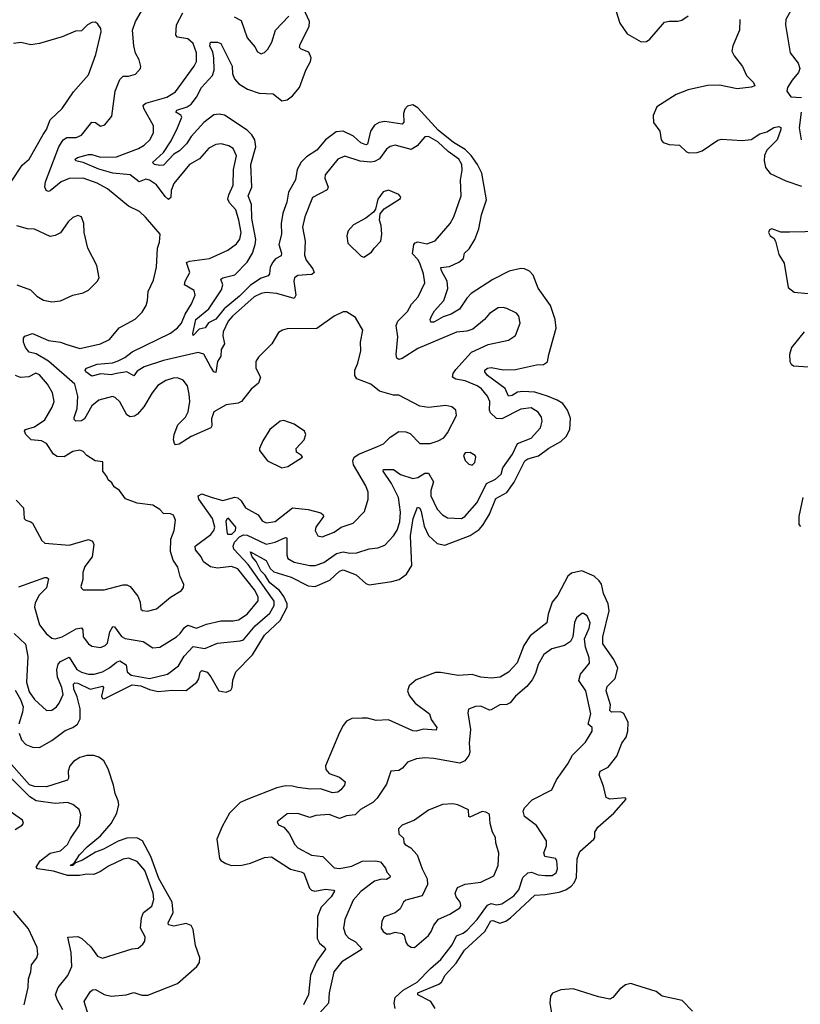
# Model space of a CAD drawing. Extents: x 1954683 to 2060285, y 904798 to 1016299.
# Tile 424 of 472: x 2031721 to 2036198, y 984408 to 990055. Entities that reach past the tile are written whole.
import ezdxf

# ---------------------------------------------------------------- set-up
doc = ezdxf.new("R2010")
doc.units = 0

msp = doc.modelspace()

# ---------------------------------------------------------------- linework, layer by layer
at = {"layer": '0CON10XD'}
for points in [[(2036226, 990265), (2036180, 990195), (2036164, 990145), (2036115.6, 990055), (2036113.1, 990025), (2036138.6, 989865), (2036185.8, 989805), (2036194.3, 989775), (2036188.2, 989751.8), (2036151.9, 989708.1), (2036124.5, 989665), (2036120, 989645), (2036143, 989613), (2036205, 989608.9)], [(2031984.7, 988194.7), (2032065, 988169.4), (2032185, 988196.5), (2032235, 988221.1), (2032291.9, 988288.1), (2032382.2, 988337.8), (2032422.4, 988377.6), (2032445.8, 988415), (2032454.2, 988445), (2032456.9, 988495), (2032488.7, 988561.3), (2032504.3, 988635), (2032511.1, 988745), (2032521.7, 988778.3), (2032525.8, 988825), (2032442.8, 988922.8), (2032407.5, 988955), (2032344.2, 988985), (2032225, 989084.5), (2032165, 989116.7), (2032085, 989146.6), (2032005, 989143.5), (2031958.5, 989125), (2031895, 989073.8), (2031885, 989069.4), (2031872.5, 989075), (2031865.4, 989095.4), (2031868.4, 989125), (2031945, 989325.6), (2031970.8, 989365), (2031990.1, 989379.9), (2032045, 989379.6), (2032075, 989392.5), (2032135, 989466.7), (2032155, 989465.5), (2032185, 989444.2), (2032208.2, 989451.8), (2032248.3, 989501.7), (2032267.9, 989645), (2032295, 989712.5), (2032315, 989730.6), (2032345, 989730), (2032385, 989742), (2032413.3, 989775), (2032416.1, 989786.1), (2032406.4, 989823.6), (2032385, 989863.3), (2032374.3, 989905), (2032368.1, 989995), (2032385.7, 990045), (2032444.4, 990145)], [(2035132.2, 990132.2), (2035161.9, 990035), (2035204.3, 989974.3), (2035285, 989927.5), (2035315, 989930), (2035335, 989942.2), (2035419.7, 990040.3), (2035445, 990046.9), (2035495, 990045.8), (2035517.5, 990052.5), (2035555, 990076)], [(2034718, 987752), (2034712.7, 987775), (2034694.7, 987804.7), (2034655, 987828.9), (2034595, 987820.8), (2034485, 987765.4), (2034455, 987767.9), (2034420, 987800), (2034414.7, 987815), (2034417.9, 987865), (2034402.9, 987895), (2034368.6, 987938.6), (2034345, 987954.6), (2034275, 987984), (2034222.4, 987992.4), (2034202.7, 988005), (2034206.7, 988025), (2034221.3, 988048.7), (2034311.6, 988148.4), (2034407.6, 988192.4), (2034525, 988217.5), (2034565, 988243.8), (2034591.4, 988315), (2034584.3, 988354.3), (2034570.9, 988370.9), (2034515, 988398), (2034493.9, 988403.9), (2034465, 988402), (2034415, 988370), (2034385.5, 988334.5), (2034319.6, 988280.4), (2034285, 988268.1), (2034225, 988262.3), (2034005, 988168.5), (2033915, 988111.5), (2033895, 988105.7), (2033883.9, 988113.9), (2033880, 988135), (2033889.2, 988235), (2033880.6, 988300.6), (2033889.1, 988325), (2033945, 988380.8), (2033967.6, 988422.4), (2034005.3, 988464.7), (2034043.5, 988545), (2034036.9, 988596.9), (2034015, 988659.2), (2034005, 988678.5), (2033972.6, 988712.6), (2033980.5, 988765), (2033988, 988775), (2034005, 988780.4), (2034055, 988768.9), (2034104, 988786), (2034190, 988885), (2034211.5, 988925), (2034252.3, 989045), (2034247.9, 989135), (2034258.8, 989191.2), (2034255.8, 989225), (2034238.9, 989255), (2034178, 989298), (2034118.7, 989355), (2034064.6, 989385.4), (2034045, 989381.9), (2033999.6, 989330.4), (2033965, 989310.7), (2033875, 989334.5), (2033845, 989328.1), (2033825, 989311.4), (2033783.4, 989256.6), (2033755, 989241.2), (2033735, 989237.1), (2033673.3, 989243.2), (2033585, 989271.1), (2033545.8, 989255), (2033471.9, 989165), (2033470.6, 989145), (2033488.9, 989095), (2033485, 989078.8), (2033400.8, 989035), (2033355.4, 988924.6), (2033342.1, 988865), (2033357.5, 988785), (2033354.5, 988705), (2033363.6, 988675), (2033401.8, 988625), (2033408.9, 988605), (2033395.9, 988594.1), (2033365, 988592.4), (2033315, 988587.5), (2033296.6, 988573.4), (2033292.5, 988555), (2033305.3, 988474.7), (2033295, 988455.5), (2033195, 988484.7), (2033135, 988490), (2033105, 988484.1), (2033065, 988465.3), (2032940.3, 988355), (2032916.9, 988325), (2032887.5, 988265), (2032885, 988242.5), (2032894.6, 988195.4), (2032876.4, 988163.6), (2032873.9, 988125), (2032856, 988094), (2032845, 988032), (2032835, 988035.8), (2032815, 988065.5), (2032776.2, 988136.2), (2032745, 988145.4), (2032545, 988100.6), (2032435, 988064), (2032395, 988039.6), (2032375, 988011.8), (2032335, 988035.2), (2032275, 988024.8), (2032245, 988018.6), (2032186.5, 988023.5), (2032135, 988009.5), (2032099.5, 988035), (2032095.5, 988045), (2032104.6, 988055.4), (2032165, 988078.8), (2032253.5, 988086.5), (2032285, 988097.5), (2032323.3, 988116.7), (2032365, 988149.2), (2032585, 988257.9), (2032625, 988286.7), (2032649.2, 988315), (2032668.8, 988365), (2032706.9, 988425), (2032727.3, 988475), (2032721.4, 988501.4), (2032666.7, 988535), (2032669.6, 988555), (2032696.6, 988605), (2032677.6, 988662.4), (2032695, 988670), (2032810, 988685), (2032915, 988732.2), (2032965, 988769.4), (2032984, 988796), (2032991.3, 988835), (2032977.6, 988905), (2032959.6, 988965), (2032924, 989004), (2032915.3, 989025), (2032919.6, 989050.4), (2032945.4, 989105), (2032946.8, 989195), (2032964.5, 989274.5), (2032945.6, 989315), (2032920.9, 989330.9), (2032877, 989343), (2032845, 989338.1), (2032805, 989316.9), (2032752.5, 989257.5), (2032695, 989224.4), (2032605, 989115.6), (2032590, 989075), (2032587.2, 989035), (2032575, 989023.6), (2032555, 989040.5), (2032505, 989108.5), (2032465, 989134.5), (2032445, 989140), (2032405, 989124), (2032354.5, 989164.5), (2032254.2, 989174.2), (2032175, 989197.6), (2032085, 989236.3), (2032041.9, 989245), (2032038.9, 989255), (2032052.5, 989265), (2032115, 989280.7), (2032135, 989281.6), (2032185, 989266.6), (2032275, 989268.4), (2032401.4, 989315), (2032435, 989334.5), (2032467.5, 989365), (2032487.1, 989405), (2032487.9, 989445), (2032433.2, 989545), (2032427.9, 989565), (2032443.3, 989576.7), (2032565, 989610), (2032615, 989641.5), (2032721.7, 989788.3), (2032734.7, 989815), (2032735.3, 989865), (2032715, 989917.9), (2032684.8, 989944.8), (2032624.8, 989954.8), (2032615.5, 989965), (2032620.4, 990025), (2032656, 990094)], [(2032776.5, 989465), (2032705, 989384.7), (2032676.6, 989343.4), (2032637.1, 989302.9), (2032605, 989282.8), (2032545, 989220.4), (2032525, 989217.5), (2032494, 989225), (2032482, 989235), (2032546.1, 989293.9), (2032590.2, 989359.8), (2032626.1, 989435), (2032650, 989495), (2032645, 989507.3), (2032616.9, 989525), (2032622.5, 989535), (2032681.1, 989555), (2032705, 989570.7), (2032735, 989609.6), (2032763.8, 989666.2), (2032825.7, 989735), (2032835.2, 989765), (2032833.8, 989835), (2032828.2, 989868.2), (2032811.8, 989905), (2032814.6, 989925.4), (2032855, 989926.5), (2032875, 989918.5), (2032938.4, 989788.4), (2032941.7, 989745), (2032952.5, 989715), (2032977.2, 989687.2), (2033027, 989657), (2033095, 989634.1), (2033175, 989629.6), (2033225, 989588.9), (2033255, 989594.6), (2033285, 989617.5), (2033326, 989665), (2033361.1, 989765), (2033388.2, 989815), (2033391.5, 989835), (2033379.1, 989869.1), (2033335.3, 989885.3), (2033325.5, 989895.5), (2033328.7, 989915), (2033380, 990015), (2033383.6, 990045), (2033348.9, 990118.9)], [(2032950.8, 990070.8), (2032990.5, 990050.5), (2033025, 989951.2), (2033069.3, 989899.3), (2033085, 989871.2), (2033105, 989858.8), (2033125, 989866), (2033144.2, 989885), (2033167.1, 989925), (2033188.6, 989995), (2033264, 990075)], [(2031671.4, 989125), (2031735, 989220), (2031774, 989255), (2031855, 989397.1), (2031875, 989424.3), (2031895, 989479.4), (2031965, 989545.6), (2032028.3, 989641.7), (2032115, 989738.8), (2032157.3, 989855), (2032187.1, 989985), (2032186, 990005), (2032169.5, 990029.5), (2032155, 990040), (2032135, 990038), (2032110, 990025), (2032075, 989990.8), (2032040.3, 989989.7), (2031965, 989955.6), (2031835, 989917.5), (2031785, 989911.1), (2031726.8, 989923.2), (2031685, 989917.8)], [(2035850.9, 990055), (2035849.2, 989995), (2035810.6, 989905), (2035805.8, 989875), (2035817.8, 989847.8), (2035867.1, 989787.1), (2035888.9, 989735), (2035930, 989695), (2035937.1, 989675), (2035915, 989666.9), (2035835, 989658.3), (2035735, 989678.3), (2035665, 989676.9), (2035555, 989653), (2035485, 989624.8), (2035375.3, 989555), (2035354.7, 989505), (2035355.3, 989465), (2035392.2, 989415), (2035400, 989365), (2035410.6, 989350.6), (2035445, 989338.1), (2035505, 989335.4), (2035545, 989297.5), (2035561.1, 989291.1), (2035606.9, 989293.1), (2035635, 989302.1), (2035725, 989363.9), (2035745, 989370.3), (2035865, 989361.1), (2035915, 989367.7), (2035965, 989400.3), (2036005, 989411.6), (2036045, 989436.9), (2036075, 989441.5), (2036085.8, 989435.8), (2036085.9, 989425), (2036065.2, 989364.8), (2036005, 989306.5), (2035992.5, 989275), (2035990, 989245), (2035997.6, 989207.6), (2036025, 989172.2), (2036115, 989131.2), (2036205, 989099.1)], [(2031716.9, 985963.1), (2031731.4, 985925), (2031755, 985898.6), (2031795, 985882.5), (2031835, 985881.4), (2031905, 985920.7), (2031981.8, 985978.2), (2032025, 985995.8), (2032053.1, 986015), (2032068.4, 986045), (2032067.6, 986102.4), (2032051.1, 986171.1), (2032032, 986215), (2032029.4, 986245), (2032037.4, 986252.6), (2032055, 986250.3), (2032125, 986214.8), (2032195, 986233.3), (2032201.8, 986225), (2032189.7, 986175), (2032195, 986162.2), (2032205, 986160), (2032365, 986240), (2032415, 986233.7), (2032465, 986212.7), (2032515, 986202.2), (2032595, 986210.4), (2032675, 986208.8), (2032736.8, 986255), (2032747.6, 986275), (2032755, 986313.8), (2032765, 986322.5), (2032795, 986313.8), (2032816.9, 986286.9), (2032863.3, 986205), (2032905, 986198.6), (2032930.7, 986209.3), (2032939.4, 986225), (2032943.4, 986266.6), (2032960.6, 986315), (2033056.7, 986413.3), (2033125.3, 986525), (2033215, 986609.7), (2033253.9, 986685), (2033255, 986705.5), (2033235, 986747.3), (2033210.6, 986780.6), (2033155.2, 986825), (2033128.7, 986868.7), (2033104.1, 986895), (2033077.2, 986947.2), (2033053, 986975), (2033045, 987002.5), (2033133.4, 986953.4), (2033157.3, 986907.3), (2033177.5, 986887.5), (2033276.9, 986856.9), (2033375, 986808.1), (2033415, 986803.9), (2033499.8, 986840.2), (2033555, 986893.1), (2033575, 986899.1), (2033650.3, 986870.3), (2033705, 986821.4), (2033725, 986813.3), (2033855, 986832), (2033897.5, 986845), (2033940, 986875), (2033969.6, 986925), (2033962.2, 987095), (2033976.4, 987195), (2034001.5, 987258.5), (2034015, 987252.5), (2034023.3, 987235), (2034039.5, 987149.5), (2034065, 987096.8), (2034115, 987050), (2034159.1, 987040.9), (2034305, 987097.3), (2034355, 987131.2), (2034376.8, 987155), (2034415, 987219.1), (2034451, 987309), (2034515, 987342.8), (2034556.6, 987403.4), (2034617.6, 987525), (2034635, 987536.9), (2034696.1, 987553.9), (2034755, 987597.7), (2034824.5, 987635), (2034855, 987663.8), (2034875, 987704), (2034879.3, 987769.3), (2034862.1, 987815), (2034835, 987853.1), (2034803.5, 987873.5), (2034748.5, 987895), (2034675, 987918.5), (2034606.7, 987923.3), (2034575, 987918.5), (2034545, 987898.6), (2034525, 987896.4), (2034505, 987938.8), (2034403.5, 988015), (2034388.6, 988035), (2034389.1, 988045), (2034404.3, 988055.7), (2034425, 988060), (2034495, 988046.2), (2034565, 988047.7), (2034685, 988076.1), (2034725, 988077.3), (2034746.9, 988093.1), (2034754.5, 988134.5), (2034796.7, 988285), (2034792.2, 988335), (2034765.6, 988415), (2034694.7, 988514.7), (2034665, 988590), (2034645, 988611.9), (2034615, 988625.6), (2034595, 988628.2), (2034528.3, 988611.7), (2034435, 988564.1), (2034310.4, 988485), (2034285, 988458.5), (2034243.3, 988395), (2034195, 988366.1), (2034149.6, 988350.4), (2034095, 988320), (2034079.1, 988319.1), (2034074.7, 988335), (2034082, 988355), (2034098.9, 988385), (2034153.1, 988445), (2034176.4, 988513.6), (2034173.1, 988555), (2034139.6, 988615), (2034136.1, 988633.9), (2034185, 988640), (2034239.4, 988665), (2034266.2, 988685), (2034272.1, 988715), (2034298.5, 988741.5), (2034331.5, 988795), (2034354.6, 988855), (2034369.2, 988935), (2034397.7, 989022.3), (2034370.6, 989175), (2034346.3, 989225), (2034309.5, 989275), (2034275, 989309.8), (2034209.5, 989349.5), (2034121.6, 989421.6), (2034005, 989549), (2033975, 989567.3), (2033945, 989558.9), (2033928.6, 989541.4), (2033922.4, 989517.6), (2033923.5, 989466.5), (2033915, 989455.5), (2033815, 989471.2), (2033782.9, 989465), (2033755, 989449.2), (2033732, 989415), (2033715, 989340.4), (2033705, 989336.8), (2033677.6, 989347.6), (2033635, 989386.2), (2033575, 989415.3), (2033535, 989411.6), (2033475.4, 989365), (2033424.2, 989305.8), (2033365, 989267.8), (2033335, 989237.3), (2033312.6, 989195), (2033303.4, 989136.6), (2033262.7, 989065), (2033252.3, 989007.7), (2033230.7, 988945), (2033221, 988885), (2033221.7, 988825), (2033207.5, 988765), (2033222, 988715), (2033220.5, 988699.5), (2033187.3, 988682.7), (2033171.7, 988665), (2033156.7, 988635), (2033153, 988597), (2033146.4, 988585), (2033105, 988573.3), (2033045, 988532.2), (2032981.8, 988468.2), (2032892.7, 988397.3), (2032845, 988336.5), (2032803.9, 988316.1), (2032785, 988287.1), (2032749.6, 988280.4), (2032715, 988244.2), (2032714.2, 988255.8), (2032731, 988335), (2032805, 988397.3), (2032877.4, 988505), (2032885.8, 988535), (2032873.3, 988566.7), (2032886.2, 988575), (2032955, 988591.9), (2033025, 988664.8), (2033055.2, 988715), (2033071.3, 988765), (2033074.2, 988795), (2033051.2, 988915), (2033050.4, 988995), (2033031.2, 989045), (2033051.5, 989095), (2033045.8, 989225), (2033075.2, 989325), (2033069.6, 989365), (2033051.6, 989395), (2033025, 989421.9), (2032895, 989507.6), (2032865, 989512.9), (2032835, 989509.3), (2032776.5, 989465)], [(2036203.3, 989525), (2036191.2, 989435), (2036202.7, 989365)], [(2033695, 988693.3), (2033739.3, 988720.7), (2033753.8, 988745), (2033792.5, 988785), (2033798, 988825), (2033793.8, 988875), (2033783.3, 988905), (2033788.3, 988941.7), (2033810.7, 988969.3), (2033905, 989030), (2033907, 989037), (2033895, 989052.5), (2033835, 989076.2), (2033805, 989066.7), (2033773.8, 989025), (2033761.7, 988968.3), (2033749.3, 988950.7), (2033705, 988916.2), (2033635, 988878), (2033605, 988843.3), (2033597.5, 988815), (2033603, 988773), (2033678.3, 988698.3), (2033695, 988693.3)], [(2031905, 988437.1), (2031955, 988442.5), (2032025, 988475.7), (2032085, 988488.8), (2032115.8, 988504.2), (2032165.8, 988554.2), (2032176.2, 988575), (2032162.9, 988645), (2032110.8, 988745), (2032090.6, 988835), (2032088.5, 988885), (2032075, 988923.8), (2032055, 988931.4), (2032025, 988920.8), (2031998, 988895), (2031955, 988832), (2031925, 988816.2), (2031895, 988812), (2031805, 988852.9), (2031765.8, 988855.8), (2031705, 988872.5)], [(2036315, 988840.2), (2036135.2, 988835.2), (2036085.3, 988835.3), (2036034.5, 988855.5), (2036020.3, 988849.7), (2036014.4, 988835), (2036024.2, 988815), (2036045, 988800.8), (2036055.4, 988785.4), (2036075, 988708.8), (2036105, 988658.8), (2036128.9, 988518.9), (2036163, 988493), (2036261.9, 988481.9)], [(2031703.3, 988535), (2031783.3, 988505), (2031819.7, 988469.7), (2031857, 988447), (2031905, 988437.1)], [(2031715, 986801.4), (2031865, 986855.4), (2031876.1, 986856.1), (2031885, 986848.8), (2031873.8, 986796.2), (2031832.1, 986755), (2031809.5, 986710.5), (2031806.2, 986685), (2031835, 986584), (2031873.1, 986535), (2031905, 986507.8), (2031925, 986504.5), (2031965, 986515.4), (2032045, 986561.1), (2032075, 986566.9), (2032082.2, 986555), (2032085.5, 986515), (2032116, 986475), (2032135, 986462.5), (2032185, 986453.8), (2032210, 986465), (2032225, 986480), (2032236.8, 986545), (2032255, 986574.2), (2032265, 986572.5), (2032305, 986517.9), (2032325, 986505.3), (2032427.9, 986487.9), (2032485, 986452.5), (2032524.4, 986455.6), (2032620, 986515), (2032641.8, 986535), (2032665, 986569.6), (2032685, 986582.3), (2032735, 986564.5), (2032791.7, 986588.3), (2032875, 986608.1), (2032945, 986606.6), (2032975, 986612.3), (2033025, 986645.9), (2033087.8, 986722.2), (2033087.5, 986745), (2033067.1, 986785), (2032972.3, 986905), (2032935, 986919.7), (2032855, 986910.3), (2032815, 986917.8), (2032775.6, 986945), (2032760.9, 986975), (2032728.8, 987015), (2032727.1, 987035), (2032817.3, 987102.7), (2032833.9, 987125), (2032839.4, 987145), (2032826.3, 987195), (2032748.8, 987305), (2032743.6, 987325), (2032765, 987335.3), (2032825.2, 987315.2), (2032885, 987297.3), (2032955, 987316.2), (2032972.4, 987312.4), (2032990.9, 987295), (2033015, 987255.7), (2033088, 987215), (2033111.5, 987181.5), (2033135, 987168.8), (2033185, 987177.9), (2033285.3, 987254.7), (2033375, 987246), (2033447.3, 987227.3), (2033461.9, 987215), (2033462.2, 987205), (2033419.1, 987145), (2033415.5, 987125), (2033430, 987095), (2033455, 987089.2), (2033525, 987116.6), (2033565, 987143.8), (2033633.3, 987166.7), (2033698.5, 987235), (2033718.9, 987305), (2033719.5, 987345), (2033705, 987381.2), (2033635, 987502.5), (2033630.5, 987525), (2033639.6, 987545), (2033665, 987562.4), (2033772.9, 987607.1), (2033807.4, 987622.6), (2033845, 987661.4), (2033895, 987694), (2033935, 987691.2), (2033960.7, 987680.7), (2034015, 987624), (2034075, 987623.6), (2034121.2, 987638.8), (2034152.4, 987657.6), (2034174.2, 987685), (2034225.7, 987785), (2034222, 987815), (2034198.8, 987835), (2034165, 987841.8), (2034065, 987830), (2034015, 987838.6), (2033895, 987901.2), (2033865, 987901.2), (2033785, 987924.2), (2033734, 987965), (2033654.5, 987994.5), (2033642, 988015), (2033642.5, 988045), (2033660, 988085), (2033677.5, 988155), (2033675.9, 988205.9), (2033689.2, 988275), (2033646.4, 988346.4), (2033595, 988380), (2033575, 988380), (2033525, 988353.8), (2033425, 988283.1), (2033255, 988281.4), (2033227.5, 988275), (2033205, 988261.2), (2033165.8, 988195), (2033089.8, 988120.2), (2033074.4, 988095), (2033075.5, 988055.5), (2033102.2, 988005), (2033089.5, 987970.5), (2033047.5, 987935), (2032992.5, 987865), (2032973.3, 987855), (2032905, 987845.6), (2032835, 987806.4), (2032821.1, 987765), (2032822.5, 987725), (2032816.4, 987713.6), (2032704, 987665), (2032635, 987620), (2032615, 987616.7), (2032608.8, 987625), (2032602.9, 987645), (2032605.7, 987675), (2032627.9, 987732.1), (2032672, 987775), (2032686, 987805), (2032695.7, 987865), (2032693, 987907), (2032682.5, 987955), (2032657.6, 987987.6), (2032625, 988001.4), (2032600.9, 987999.1), (2032558, 987985), (2032513, 987957), (2032480.5, 987915), (2032433.3, 987835), (2032396.7, 987793.3), (2032378.5, 987781.5), (2032355, 987777.7), (2032335, 987788.5), (2032295, 987864), (2032268, 987888), (2032253, 987893), (2032175, 987872.2), (2032135, 987840), (2032092.5, 987765), (2032075, 987754.7), (2032043.1, 987753.1), (2032032.7, 987762.7), (2032032.5, 987772.5), (2032050, 987825), (2032053.6, 987895), (2032037.5, 987965), (2031885, 988096.3), (2031815, 988138), (2031775, 988147.3), (2031753, 988175), (2031742.9, 988205), (2031742.6, 988227.4), (2031749.4, 988240.6), (2031795, 988254.5), (2031885.4, 988214.6), (2031955, 988206.2), (2031984.7, 988194.7)], [(2036219.2, 988265), (2036147.5, 988175), (2036135.7, 988135), (2036138, 988095), (2036145, 988080), (2036159.2, 988069.2), (2036245, 988064.5)], [(2031700, 987300), (2031742.2, 987255), (2031746, 987195), (2031755, 987184.3), (2031785, 987176), (2031795, 987166.7), (2031847.3, 987067.3), (2031865, 987052), (2032005, 987041.1), (2032115, 987072.9), (2032138, 987065), (2032145.8, 987045), (2032135.5, 986975), (2032095, 986918), (2032082.5, 986885), (2032082, 986845), (2032072, 986805), (2032074.3, 986794.3), (2032085, 986786), (2032205, 986784.2), (2032314.1, 986814.1), (2032335, 986814.3), (2032355, 986804), (2032398.3, 986748.3), (2032410.9, 986715), (2032415, 986673.8), (2032425.8, 986665.8), (2032453.2, 986663.2), (2032505, 986675.7), (2032586.4, 986743.6), (2032647.9, 986782.1), (2032660.8, 986799.2), (2032662, 986815), (2032640.7, 986860.7), (2032628.2, 986915), (2032600, 986955), (2032586.2, 987005), (2032588.2, 987075), (2032606.4, 987125), (2032614.2, 987185), (2032602.9, 987212.9), (2032585, 987220.9), (2032545, 987222.5), (2032525, 987246.2), (2032485, 987270.8), (2032395, 987282.5), (2032327.5, 987307.5), (2032292.5, 987355), (2032262, 987375), (2032248.8, 987398.8), (2032227.5, 987415), (2032220, 987435), (2032196.7, 987465), (2032198.3, 987518.3), (2032154.1, 987524.1), (2032105.9, 987555.9), (2032085, 987578), (2032065, 987586.7), (2032025, 987578.9), (2031975, 987548.5), (2031935, 987549.2), (2031913.7, 987563.7), (2031874.2, 987625), (2031845, 987640.4), (2031785.9, 987645.9), (2031755.5, 987675), (2031748.9, 987695), (2031754.3, 987705), (2031805, 987720.4), (2031865, 987760.5), (2031906.9, 987833.1), (2031917.5, 987865), (2031908.9, 987915), (2031880, 987965), (2031835, 988018.1), (2031813, 988027), (2031772.6, 988007.4), (2031725, 988002.7), (2031696.5, 988015)], [(2033225, 987484.2), (2033257.9, 987492.1), (2033342.5, 987545), (2033337.5, 987555), (2033307.5, 987575), (2033306.7, 987595), (2033352.9, 987645), (2033362.5, 987675), (2033354.2, 987694.2), (2033294.4, 987734.4), (2033235, 987756.9), (2033215, 987752.5), (2033155, 987703.8), (2033115, 987640), (2033096.7, 987595), (2033096.7, 987585), (2033141.2, 987525), (2033225, 987484.2)], [(2031688.9, 986535), (2031753.5, 986473.5), (2031767.8, 986402.2), (2031760, 986255), (2031775, 986200.6), (2031805, 986155.5), (2031875, 986092.9), (2031905, 986095.5), (2031932.2, 986115), (2031947.8, 986135), (2031970.5, 986185), (2031962.5, 986225), (2031938.1, 986285), (2031934.5, 986325.5), (2031941.1, 986358.9), (2031955, 986374.1), (2032005, 986398.9), (2032048.4, 986328.4), (2032075, 986312.4), (2032115, 986301.4), (2032148.5, 986301.5), (2032195, 986315.8), (2032235, 986337.4), (2032275, 986371.1), (2032295, 986378), (2032330.5, 986355), (2032336.4, 986315), (2032360, 986295), (2032465, 986277.6), (2032568.3, 986301.7), (2032630.5, 986349.5), (2032664, 986405), (2032715, 986461.1), (2032782.1, 986447.9), (2032855, 986479.6), (2032985, 986492.5), (2033005, 986499.2), (2033071.5, 986578.5), (2033155, 986650.8), (2033179.5, 986695), (2033179.6, 986719.6), (2033030.2, 986930.2), (2032948.9, 987018.9), (2032945.5, 987035), (2032951.8, 987058.2), (2032981, 987089), (2033005, 987101), (2033025, 987099), (2033135, 987046.5), (2033185, 987058.3), (2033245, 987085.9), (2033253.7, 987083.7), (2033252.1, 986985), (2033259.4, 986965), (2033295.4, 986944.6), (2033384.2, 986924.2), (2033415, 986923.8), (2033465, 986941.1), (2033536.8, 986993.2), (2033575, 987003.2), (2033615, 986995.4), (2033655, 986997.9), (2033725, 987019.5), (2033775, 987025.6), (2033815, 987040.5), (2033865, 987095.6), (2033885, 987127.5), (2033900.8, 987175), (2033905, 987230), (2033894.1, 987315), (2033852.2, 987395), (2033805.6, 987465), (2033807.5, 987475), (2033865, 987474.7), (2033905, 987445.9), (2033975, 987424), (2034005, 987429.2), (2034045, 987453.8), (2034065, 987453.3), (2034093.2, 987405), (2034079.3, 987355), (2034078.5, 987325), (2034115, 987247.1), (2034146, 987216), (2034175, 987198.9), (2034255, 987193.8), (2034274.3, 987205), (2034344.4, 987285.6), (2034397.1, 987395), (2034450.2, 987419.8), (2034481.8, 987448.2), (2034492.3, 987485), (2034546.5, 987563.5), (2034575, 987624.6), (2034655, 987654.5), (2034707.9, 987715), (2034718, 987752)], [(2034315, 987500.8), (2034331.2, 987515), (2034336.7, 987545), (2034332.5, 987555), (2034305, 987573.3), (2034275, 987571.2), (2034266.2, 987555), (2034275, 987527.5), (2034296.7, 987505), (2034315, 987500.8)], [(2036212, 987315), (2036188.7, 987205), (2036189.1, 987159.1), (2036198.5, 987148.5)], [(2032915, 987102.5), (2032909.7, 987119.7), (2032905, 987180), (2032915, 987197.5), (2032958.2, 987145), (2032956.8, 987123.2), (2032935, 987102.7), (2032915, 987102.5)], [(2034103.8, 984385), (2034077.8, 984425), (2034003.6, 984463.6), (2034004.2, 984475), (2034125, 984523.5), (2034140, 984535), (2034161.8, 984575), (2034224.8, 984645), (2034270.9, 984719.1), (2034388.8, 984825), (2034423.6, 984886.4), (2034435, 984888.5), (2034475, 984874.1), (2034508.4, 984885), (2034535, 984903.3), (2034675, 985034), (2034735, 985037.2), (2034815, 985051.7), (2034852.5, 985065), (2034883.1, 985085), (2034900.4, 985105), (2034914.2, 985135), (2034917.5, 985242.5), (2034933.4, 985285), (2035012.9, 985355), (2035018.9, 985365), (2035019.5, 985395), (2035036.2, 985425), (2035127.3, 985505), (2035198.8, 985585), (2035193.3, 985593.3), (2035105, 985584.5), (2035085, 985594.3), (2035069.8, 985659.8), (2035044.4, 985725), (2035049.2, 985745), (2035095, 985768.5), (2035145, 985830.8), (2035174.5, 985905), (2035199, 985941), (2035209.2, 985975), (2035209.5, 986025), (2035185.2, 986075.2), (2035165.6, 986085.6), (2035114.4, 986084.4), (2035105, 986094), (2035110, 986125), (2035083.8, 986205), (2035089.4, 986230.6), (2035135, 986277.1), (2035151.3, 986335), (2035127.4, 986385), (2035066, 986476), (2035065.5, 986515), (2035101.6, 986665), (2035095, 986705.6), (2035069.2, 986765), (2035056.8, 986816.8), (2035045, 986837.3), (2035015, 986862.9), (2034945, 986894.5), (2034885, 986880), (2034865, 986864), (2034806.8, 986755), (2034775.4, 986715), (2034751.5, 986645), (2034744.5, 986595), (2034648.5, 986521.5), (2034611.5, 986465), (2034573.7, 986366.3), (2034525, 986312.5), (2034476.7, 986285), (2034425, 986279.5), (2034365, 986283.8), (2034315, 986300), (2034292.5, 986297.5), (2034235, 986293.8), (2034135, 986311.9), (2034105, 986311.4), (2033995, 986269.6), (2033954.3, 986235), (2033945.7, 986205), (2033955, 986180), (2033988.1, 986135), (2034070.9, 986075), (2034081.2, 986041.2), (2034113.5, 985995), (2034109.1, 985980.9), (2034035, 985985.7), (2033995, 985975.3), (2033975, 985976.2), (2033835, 986038.9), (2033765, 986035.5), (2033715, 986049.4), (2033685, 986050), (2033625, 986047.8), (2033595, 986031.9), (2033575, 986007.1), (2033555, 985967.1), (2033475.3, 985775), (2033477.3, 985755), (2033495, 985732.5), (2033555, 985710), (2033587.5, 985685), (2033583.3, 985665), (2033561.6, 985638.4), (2033545, 985624.5), (2033515, 985620.4), (2033445, 985643.3), (2033387.9, 985642.1), (2033315, 985650.8), (2033285, 985660.2), (2033245, 985660.4), (2033195, 985650.2), (2033030, 985585), (2032985, 985564.7), (2032924.5, 985505), (2032881.3, 985428.7), (2032851.5, 985355), (2032867.5, 985245), (2032875, 985233.3), (2032902.9, 985215), (2032935, 985204), (2032995, 985205.9), (2033045, 985217.6), (2033125, 985250), (2033165, 985253.6), (2033273.3, 985183.3), (2033335, 985168.8), (2033349.9, 985159.9), (2033382.6, 985075), (2033395, 985062.4), (2033412.6, 985057.4), (2033475, 985068.6), (2033522.5, 985062.5), (2033526.7, 985056.7), (2033507.5, 985025), (2033449.6, 984965), (2033428, 984912), (2033427.6, 984785), (2033439.6, 984759.6), (2033471.1, 984735), (2033474.5, 984725), (2033424.6, 984655), (2033388.1, 984575), (2033376.7, 984465), (2033348.3, 984405)], [(2033873.4, 984383.4), (2033867.7, 984415), (2033875, 984446.9), (2033920.6, 984489.4), (2034000.4, 984535), (2034076.4, 984613.6), (2034136.8, 984665), (2034200.4, 984749.6), (2034225, 984801.9), (2034263.4, 984816.6), (2034286.3, 984833.7), (2034345.1, 984894.9), (2034403.2, 984976.8), (2034425, 984985.5), (2034455, 984977.9), (2034485, 984984.4), (2034555, 985029.5), (2034582.9, 985065), (2034606.2, 985135), (2034635, 985161.6), (2034655.9, 985165.9), (2034695, 985151.3), (2034735, 985146.2), (2034775, 985146.2), (2034797.6, 985162.4), (2034804.5, 985185), (2034801.7, 985231.7), (2034793.3, 985245), (2034732.5, 985255), (2034726.7, 985276.7), (2034742.2, 985317.8), (2034742.5, 985345), (2034685, 985434.3), (2034615.9, 985485.9), (2034608.5, 985515), (2034616.4, 985535), (2034659.9, 985580.1), (2034772.7, 985637.3), (2034798.9, 985695), (2034865, 985786.9), (2034892.1, 985837.9), (2034965, 985912.5), (2035004.3, 985975), (2035004.2, 985995), (2034980.6, 986015), (2034995.4, 986075), (2034967.5, 986205), (2034926.9, 986265), (2034937.6, 986302.4), (2034987.8, 986365), (2034987.5, 986395), (2034965.4, 986455.4), (2034960.9, 986505), (2034987.4, 986565), (2034992, 986595), (2034975.7, 986635.7), (2034955, 986650), (2034945, 986648.8), (2034915, 986623.8), (2034902.4, 986597.6), (2034892.5, 986515), (2034880.4, 986489.6), (2034845, 986466.2), (2034772.3, 986447.7), (2034726.2, 986413.8), (2034695, 986357.1), (2034678.7, 986305), (2034660.2, 986269.8), (2034629.2, 986230.8), (2034564.8, 986175.2), (2034533.5, 986136.5), (2034515, 986128.2), (2034474.1, 986125.9), (2034425, 986097.1), (2034415, 986096), (2034365, 986118.6), (2034335, 986116), (2034295, 986100), (2034290.5, 986080.5), (2034307.1, 985985), (2034299.2, 985905), (2034301.9, 985855), (2034297.1, 985835), (2034274.3, 985805), (2034245, 985792.1), (2034095, 985818.1), (2034045, 985821.9), (2033995.6, 985815.6), (2033945, 985796), (2033916.7, 985763.3), (2033895, 985750), (2033850, 985745), (2033825, 985670), (2033770.4, 985589.6), (2033745.3, 985564.7), (2033675.8, 985525), (2033645, 985495.6), (2033595, 985488.2), (2033555, 985473.1), (2033495, 985496.2), (2033418.9, 985491.1), (2033385, 985480), (2033315, 985502.9), (2033255, 985501.2), (2033197.5, 985455), (2033205, 985437.5), (2033235, 985423.8), (2033267, 985387), (2033299.1, 985325), (2033315, 985306.5), (2033393.8, 985263.8), (2033459.2, 985255), (2033525, 985191.5), (2033555, 985188), (2033625, 985201.1), (2033685, 985229.2), (2033761.7, 985231.7), (2033790, 985225), (2033818.5, 985188.5), (2033826.5, 985166.5), (2033845.7, 985145), (2033844.2, 985135), (2033825, 985123.6), (2033795, 985125.5), (2033755, 985115.4), (2033676.4, 985055), (2033633.1, 985005), (2033584.5, 984895), (2033578.1, 984845), (2033589.2, 984809.2), (2033608.3, 984788.3), (2033646.6, 984766.6), (2033685.5, 984724.5), (2033568.3, 984651.7), (2033523.2, 984595), (2033495.9, 984475), (2033491.6, 984415), (2033441.3, 984358.7)], [(2031695, 986209.1), (2031725, 986156.4), (2031740.6, 986115), (2031737.2, 986082.8), (2031715.2, 986015)], [(2032115.3, 984344.7), (2032089.5, 984425), (2032125, 984480), (2032138.3, 984491.7), (2032155, 984494), (2032205, 984464.4), (2032244.6, 984454.6), (2032331.8, 984461.8), (2032375, 984475.5), (2032420.5, 984460.5), (2032455, 984460.9), (2032625, 984528.4), (2032735.7, 984625), (2032751.3, 984648.7), (2032753.2, 984675), (2032728.2, 984745), (2032715, 984837.8), (2032705, 984859.8), (2032675, 984871.6), (2032605, 984855.9), (2032574.4, 984865), (2032572.1, 984875), (2032601.4, 984935), (2032594.8, 984995), (2032519.4, 985129.4), (2032471.9, 985255), (2032425, 985346.7), (2032393.4, 985363.4), (2032335, 985361.5), (2032285, 985344.8), (2032202, 985298), (2032155, 985280.9), (2032080.8, 985235), (2032040.2, 985219.8), (2032025, 985204.8), (2032009.4, 985205), (2032032.5, 985217.5), (2032063.6, 985265), (2032107.7, 985312.3), (2032185, 985374.7), (2032245, 985445.3), (2032277.6, 985505), (2032289.1, 985555), (2032285.9, 985575), (2032267.7, 985617.7), (2032258.6, 985665), (2032228, 985758), (2032202.5, 985805), (2032174.6, 985825), (2032145, 985835.6), (2032105, 985834.4), (2032065, 985824), (2032029.2, 985800.8), (2032008.6, 985775), (2031997.8, 985745), (2032000.3, 985705), (2031995.6, 985694.4), (2031874.1, 985655.9), (2031805, 985656.9), (2031777.6, 985667.6), (2031672.7, 985782.7)], [(2031967.6, 984377.6), (2031935.3, 984435), (2031926, 984465), (2031941.8, 984505), (2031996.7, 984573.3), (2032020, 984625), (2032015.6, 984705), (2031996.4, 984793.6), (2032055, 984796.4), (2032076.6, 984786.6), (2032128.7, 984738.7), (2032167.5, 984685), (2032195, 984673.1), (2032365, 984725.8), (2032399.5, 984730.5), (2032427.7, 984752.3), (2032438.8, 984771.2), (2032440, 984795), (2032412.9, 984845), (2032418.5, 984905), (2032431.4, 984935), (2032478.9, 984971.1), (2032490.7, 985009.3), (2032485.2, 985045), (2032438.1, 985175), (2032395, 985226.9), (2032345, 985246.9), (2032315, 985240.8), (2032229.1, 985200.9), (2032185, 985170.5), (2032145, 985152.2), (2032105, 985154.4), (2032063.9, 985146.1), (2031995, 985147.3), (2031915, 985172.3), (2031823.3, 985185), (2031815.8, 985195), (2031838.3, 985231.7), (2031895, 985274.7), (2031955, 985288.2), (2031995.5, 985325), (2032011.1, 985358.9), (2032063.5, 985435), (2032071.4, 985495), (2032062, 985525), (2032024.6, 985554.6), (2031995, 985565.5), (2031925, 985559.6), (2031815.9, 985575.9), (2031778.9, 985598.9), (2031665, 985713.6)], [(2033985, 984734.5), (2034065, 984802.5), (2034080.9, 984825), (2034095, 984862), (2034122.9, 984897.1), (2034188, 984925), (2034245, 984962), (2034250.6, 984975), (2034247.1, 984995), (2034224.5, 985024.5), (2034218.1, 985045), (2034231.5, 985078.5), (2034275, 985098.2), (2034365, 985109.5), (2034439.2, 985145), (2034464.4, 985205), (2034468.6, 985275), (2034452, 985335), (2034450, 985365), (2034432.9, 985395), (2034418.6, 985445), (2034415, 985498.8), (2034395, 985510.8), (2034373.9, 985513.9), (2034302.1, 985482.1), (2034296.1, 985486.1), (2034294.3, 985524.3), (2034232.7, 985552.7), (2034205, 985557.5), (2034145, 985554.2), (2034065, 985520.8), (2033985, 985464.2), (2033913.3, 985435), (2033893.8, 985415), (2033895.7, 985385.7), (2033921.2, 985361.2), (2033924.3, 985335), (2033932, 985325), (2033963.8, 985305), (2034001.2, 985265), (2034028, 985185), (2034058.3, 985128.3), (2034058.9, 985095), (2034028.9, 985031.1), (2033935, 985005.8), (2033922.5, 984995), (2033902, 984955), (2033875, 984932), (2033810.2, 984909.8), (2033798.1, 984885), (2033794.4, 984845), (2033805, 984826), (2033825, 984813.1), (2033845, 984811.9), (2033875, 984821.4), (2033915, 984814.4), (2033925.5, 984805), (2033934.6, 984764.6), (2033945, 984750), (2033965, 984735.7), (2033985, 984734.5)], [(2031695, 985410), (2031733.9, 985436.1), (2031743, 985447), (2031736.7, 985465), (2031647.6, 985527.6)], [(2031746, 984405), (2031770, 984505), (2031770.5, 984555), (2031783.6, 984595), (2031787.5, 984635), (2031819.2, 984675), (2031824.3, 984695), (2031820.6, 984735), (2031771.8, 984841.8), (2031685, 984942)], [(2035579.1, 984369.1), (2035519.8, 984429.8), (2035405.4, 984455.4), (2035371.3, 984481.3), (2035255, 984518.8), (2035225, 984527.3), (2035195, 984520), (2035161.9, 984495), (2035122.5, 984447.5), (2035105, 984438.5), (2035040.6, 984450.6), (2034895, 984497.3), (2034825, 984490.5), (2034777, 984473), (2034765.8, 984455), (2034761.5, 984415), (2034786.4, 984265)]]:
    msp.add_lwpolyline(points, dxfattribs=at)

doc.saveas('drawing.dxf')
